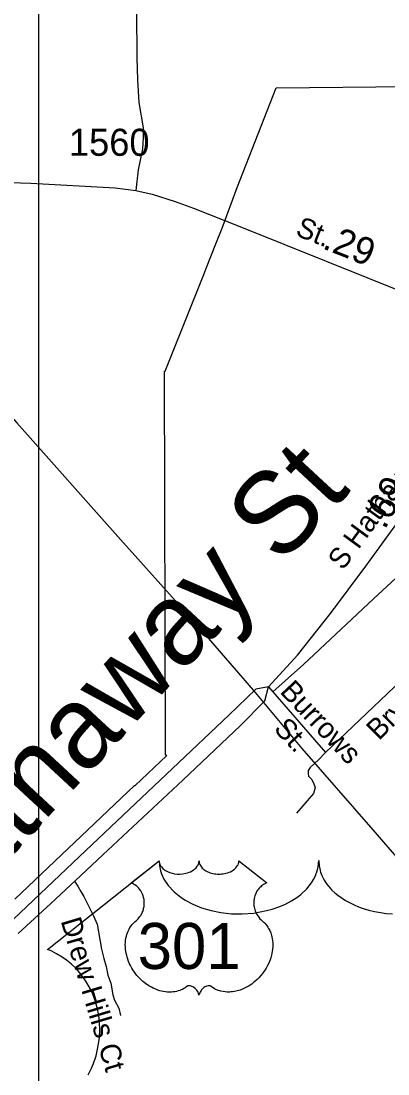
# Model space of a CAD drawing. Extents: x 2220236 to 2384410, y 720751 to 894131.
# Drawn here: x 2366740 to 2368432, y 836250 to 841107 of the extents above; entities that cross this region are included whole.
import ezdxf

# ---------------------------------------------------------------- set-up
doc = ezdxf.new("R2010")
doc.units = 0
doc.layers.add('Default', color=7, linetype='Continuous')

msp = doc.modelspace()

# ---------------------------------------------------------------- linework, layer by layer
at = {"layer": 'Default'}
for p, q in [((2367881.5, 838035.2), (2367900.8, 838013)), ((2367900.8, 838013), (2368143.5, 837732.8)), ((2366862.5, 836823.5), (2367376.9, 837233.3)), ((2367376.9, 837233.3), (2367378.2, 837212)), ((2368110.8, 837205.9), (2368113, 837234.3)), ((2368113, 837234.3), (2368114.7, 837210.5)), ((2367378.2, 837212), (2367383.4, 837186.7)), ((2367383.4, 837186.7), (2367387.3, 837173.7)), ((2367387.3, 837173.7), (2367399.2, 837148.7)), ((2368097, 837161.2), (2368107.8, 837192.2)), ((2368107.8, 837192.2), (2368110.8, 837205.9)), ((2368114.7, 837210.5), (2368117.2, 837195.6)), ((2368117.2, 837195.6), (2368121.1, 837181)), ((2368121.1, 837181), (2368127.2, 837165.5)), ((2367399.2, 837148.7), (2367418.6, 837119.3)), ((2368058.2, 837104.4), (2368080, 837131.4)), ((2368080, 837131.4), (2368089.1, 837146.6)), ((2368089.1, 837146.6), (2368097, 837161.2)), ((2368127.2, 837165.5), (2368138.1, 837143.6)), ((2368138.1, 837143.6), (2368150.3, 837125.3)), ((2368150.3, 837125.3), (2368173.2, 837098.3)), ((2367418.6, 837119.3), (2367445.8, 837090.4)), ((2367445.8, 837090.4), (2367476.5, 837065.2)), ((2368011.6, 837064.2), (2368030.9, 837078.2)), ((2368030.9, 837078.2), (2368058.2, 837104.4)), ((2368173.2, 837098.3), (2368187.5, 837084.9)), ((2368187.5, 837084.9), (2368200.6, 837074.3)), ((2367476.5, 837065.2), (2367497.1, 837051.8)), ((2367497.1, 837051.8), (2367532.2, 837032.9)), ((2367532.2, 837032.9), (2367572, 837016.2)), ((2367928.4, 837020.5), (2367956.3, 837032)), ((2367956.3, 837032), (2367987, 837048.4)), ((2367987, 837048.4), (2368011.6, 837064.2)), ((2368200.6, 837074.3), (2368235.5, 837050.3)), ((2368235.5, 837050.3), (2368276.4, 837029.6)), ((2368276.4, 837029.6), (2368296.4, 837020.8)), ((2367572, 837016.2), (2367616.4, 837003.5)), ((2367616.4, 837003.5), (2367661.6, 836994.3)), ((2367661.6, 836994.3), (2367711.2, 836988.9)), ((2367711.2, 836988.9), (2367760.1, 836988)), ((2367760.1, 836988), (2367812.9, 836991.9)), ((2367812.9, 836991.9), (2367871.3, 837003.2)), ((2367871.3, 837003.2), (2367898.3, 837010.1)), ((2367898.3, 837010.1), (2367928.4, 837020.5)), ((2368296.4, 837020.8), (2368317.1, 837013.5)), ((2368317.1, 837013.5), (2368343.2, 837005.6)), ((2368343.2, 837005.6), (2368370.2, 836999.2)), ((2368370.2, 836999.2), (2368397, 836994.6)), ((2368397, 836994.6), (2368424.3, 836990.7)), ((2368424.3, 836990.7), (2368452.3, 836988.6)), ((2366878.4, 836817.1), (2366862.5, 836823.5)), ((2366903.6, 836804.7), (2366878.4, 836817.1)), ((2366929.7, 836788.9), (2366903.6, 836804.7)), ((2366950.5, 836774), (2366929.7, 836788.9)), ((2366972.4, 836756.9), (2366950.5, 836774)), ((2366995.2, 836734.1), (2366972.4, 836756.9)), ((2367017.8, 836708.6), (2366995.2, 836734.1)), ((2367039.7, 836677.3), (2367017.8, 836708.6)), ((2367059.4, 836643.6), (2367039.7, 836677.3)), ((2367071.1, 836618.6), (2367059.4, 836643.6)), ((2367083.9, 836584.6), (2367071.1, 836618.6)), ((2367091.9, 836554.8), (2367083.9, 836584.6)), ((2367098.6, 836520.8), (2367091.9, 836554.8)), ((2367102.6, 836485.2), (2367098.6, 836520.8)), ((2367102, 836418), (2367103.5, 836454.8)), ((2367103.5, 836454.8), (2367102.6, 836485.2)), ((2367098, 836388.6), (2367102, 836418)), ((2367086, 836332.9), (2367091.9, 836357.2)), ((2367091.9, 836357.2), (2367098, 836388.6)), ((2367064.7, 836275.8), (2367074.2, 836298.3)), ((2367074.2, 836298.3), (2367086, 836332.9)), ((2367049.1, 836245.7), (2367064.7, 836275.8))]:
    msp.add_line(p, q, dxfattribs=at)
for points in [[(2367234.4, 843773.7), (2367257, 842400.4), (2367271.2, 841366.9), (2367274.4, 840937), (2367277.8, 840835.1), (2367282.6, 840730.8), (2367303.8, 840615), (2367303.8, 840568.5), (2367299.6, 840517.4), (2367280.7, 840421.2), (2367269.3, 840325)], [(2366822.2, 841309.6), (2372287.3, 841309.6), (2372287.3, 836011.4), (2366822.2, 836011.4), (2366822.2, 841309.6)], [(2366712.2, 837056.4), (2367263.5, 837579.8), (2367265.8, 837579.8), (2367412.5, 837719.5), (2367406.5, 837720.2), (2367402.2, 839492.1), (2367405, 839492.1), (2367579.5, 839930.1), (2367595.2, 839970), (2367639, 840079.8), (2367667.8, 840151.8), (2367736.5, 840339.8), (2367917, 840799.3), (2368684, 840805.9)], [(2366712.2, 837056.4), (2367263.5, 837579.8), (2367265.8, 837579.8), (2367412.5, 837719.5), (2367406.5, 837720.2), (2367402.2, 839492.1), (2367405, 839492.1), (2367579.5, 839930.1), (2367595.2, 839970), (2367639, 840079.8), (2367667.8, 840151.8), (2367736.5, 840339.8), (2367917, 840799.3), (2368684, 840805.9)], [(2366712.2, 837056.4), (2367263.5, 837579.8), (2367265.8, 837579.8), (2367412.5, 837719.5), (2367406.5, 837720.2), (2367402.2, 839492.1), (2367405, 839492.1), (2367579.5, 839930.1), (2367595.2, 839970), (2367639, 840079.8), (2367667.8, 840151.8), (2367736.5, 840339.8), (2367917, 840799.3), (2368684, 840805.9)], [(2366208.9, 840377.5), (2366785.6, 840359.4), (2367174.9, 840337), (2367269.3, 840325), (2367345.1, 840307.7), (2367450.1, 840274.4), (2367535.2, 840243.8), (2367757.3, 840156), (2368529.8, 839846), (2368837, 839731.6), (2369047.2, 839658.7), (2369095.1, 839635.8)], [(2366208.9, 840377.5), (2366785.6, 840359.4), (2367174.9, 840337), (2367269.3, 840325), (2367345.1, 840307.7), (2367450.1, 840274.4), (2367535.2, 840243.8), (2367757.3, 840156), (2368529.8, 839846), (2368837, 839731.6), (2369047.2, 839658.7), (2369095.1, 839635.8)], [(2365855.2, 840242.3), (2366110.7, 839947.4), (2366720.8, 839253), (2367199.2, 838714.9), (2367505.2, 838374.7), (2367811.3, 838018.4), (2368034.6, 837751.2), (2368362.9, 837375.3), (2368648.7, 837044.8), (2368914.1, 836740.9)], [(2367881.5, 838035.2), (2368014.2, 838181.2), (2368166.5, 838373.4), (2368330, 838591.6), (2368628.8, 839002.5), (2368925.9, 839407.3), (2369033.1, 839550), (2369095.1, 839635.8)], [(2367881.5, 838035.2), (2368014.2, 838181.2), (2368166.5, 838373.4), (2368330, 838591.6), (2368628.8, 839002.5), (2368925.9, 839407.3), (2369033.1, 839550), (2369095.1, 839635.8)], [(2368676.2, 838727.2), (2368532, 838595.4), (2368366, 838441.5), (2368043.2, 838139.4), (2367900.8, 838013)], [(2368676.2, 838727.2), (2368778.8, 838608.6), (2368842, 838539.9), (2368888.4, 838487.1), (2368894.1, 838479.8), (2368898.1, 838471.8), (2368898.4, 838465.9), (2368896.9, 838460.9), (2368889.8, 838450.2), (2368877.4, 838437.3), (2368844, 838404.6), (2368767.2, 838329.8), (2368636.8, 838202.3), (2368461, 838034.2), (2368143.5, 837732.8)], [(2367881.5, 838035.2), (2367823.1, 838025.3), (2367698.7, 837905.5), (2367439.2, 837659), (2367039.4, 837280.3), (2366828.6, 837081.1), (2366675, 836935.4)], [(2367881.5, 838035.2), (2367823.1, 838025.3), (2367698.7, 837905.5), (2367439.2, 837659), (2367039.4, 837280.3), (2366828.6, 837081.1), (2366675, 836935.4)], [(2366727.6, 836897.2), (2366878.3, 837036.1), (2366990.8, 837142.8), (2367117, 837260.7), (2367486.6, 837605.6), (2367752, 837856.9), (2367864.5, 837970.7), (2367881.5, 838035.2)], [(2366727.6, 836897.2), (2366878.3, 837036.1), (2366990.8, 837142.8), (2367117, 837260.7), (2367486.6, 837605.6), (2367752, 837856.9), (2367864.5, 837970.7), (2367881.5, 838035.2)], [(2368143.5, 837732.8), (2368111.5, 837698.2), (2368073.6, 837663.6), (2368063.7, 837649.6), (2368063.9, 837635.6), (2368066, 837623.7), (2368080.2, 837607.8), (2368090.5, 837587.8), (2368096.7, 837571.9), (2368088.9, 837544), (2368010.1, 837452.9)], [(2366986.7, 837138.9), (2367001.5, 837116.5), (2367015.6, 837091)], [(2367015.6, 837091), (2367030.1, 837069), (2367072.4, 836982.4), (2367091, 836940.7), (2367110.5, 836825.3), (2367121.4, 836781.8), (2367132.3, 836744.8), (2367141, 836705.6), (2367154, 836668.6), (2367162.7, 836614.2), (2367171.4, 836590.3), (2367191.1, 836553.4), (2367199.5, 836519.6)]]:
    msp.add_lwpolyline(points, dxfattribs=at)
msp.add_lwpolyline([(2367376.9, 837233.3), (2367377.2, 837227.9), (2367378.5, 837221.6), (2367379.5, 837218.4), (2367382.4, 837212.1), (2367387.3, 837204.8), (2367394.1, 837197.6), (2367401.8, 837191.2), (2367406.9, 837187.9), (2367415.7, 837183.2), (2367425.7, 837179), (2367436.7, 837175.8), (2367448.1, 837173.5), (2367460.4, 837172.2), (2367472.7, 837171.9), (2367485.9, 837172.9), (2367500.5, 837175.7), (2367507.2, 837177.5), (2367514.7, 837180.1), (2367521.7, 837183), (2367529.4, 837187.1), (2367535.6, 837191), (2367540.4, 837194.5), (2367547.2, 837201), (2367552.6, 837207.8), (2367554.9, 837211.6), (2367556.9, 837215.3), (2367559.6, 837223), (2367560.4, 837226.4), (2367560.9, 837233.5), (2367561.3, 837227.6), (2367561.9, 837223.8), (2367562.9, 837220.2), (2367564.5, 837216.3), (2367567.2, 837210.9), (2367570.2, 837206.3), (2367576, 837199.5), (2367579.5, 837196.2), (2367582.8, 837193.5), (2367591.5, 837187.5), (2367601.7, 837182.4), (2367606.8, 837180.2), (2367611.9, 837178.3), (2367618.4, 837176.4), (2367625.2, 837174.8), (2367631.9, 837173.6), (2367638.7, 837172.6), (2367645.7, 837172.1), (2367651.4, 837171.9), (2367658.4, 837172), (2367664.9, 837172.4), (2367671.5, 837173.2), (2367678.8, 837174.4), (2367684.6, 837175.7), (2367692.3, 837177.7), (2367699.3, 837180.2), (2367705.5, 837182.9), (2367713.5, 837187.1), (2367719.9, 837191.1), (2367724.6, 837194.9), (2367730.2, 837200.1), (2367735.6, 837206.2), (2367738.7, 837210.7), (2367740.9, 837215.3), (2367742.9, 837220.2), (2367744.2, 837225.4), (2367744.8, 837229.8), (2367744.9, 837233.7), (2367873.5, 837131.2), (2367870.5, 837130.1), (2367863.5, 837126.7), (2367858, 837123.4), (2367849.1, 837117.2), (2367845.3, 837113.7), (2367841.5, 837110.2), (2367838, 837106.4), (2367834.9, 837102.8), (2367831.2, 837097.6), (2367827.9, 837092.5), (2367824.6, 837086.8), (2367822.2, 837081.8), (2367818.3, 837071.5), (2367816.4, 837065), (2367815.2, 837059.4), (2367813.6, 837047.9), (2367813.3, 837042.5), (2367813.3, 837037.1), (2367813.6, 837031.4), (2367814.1, 837025.9), (2367815.1, 837020.2), (2367816, 837015.2), (2367817.6, 837009), (2367819.9, 837001.9), (2367822.7, 836995), (2367828.6, 836983.8), (2367836.1, 836972.4), (2367841.5, 836966), (2367846.8, 836960.5), (2367854.8, 836953.9), (2367859, 836950.1), (2367864, 836945.1), (2367872, 836935.8), (2367875.3, 836931.4), (2367878.6, 836926.4), (2367881.6, 836921.3), (2367884.7, 836915.9), (2367887.1, 836911.1), (2367891.6, 836900.1), (2367894.9, 836889.3), (2367896.5, 836883.7), (2367898.8, 836871.1), (2367899.8, 836864.9), (2367900.7, 836852.6), (2367900.8, 836837.7), (2367899.6, 836823.5), (2367897, 836807.1), (2367894.8, 836797.2), (2367891.4, 836785.7), (2367888.1, 836775.7), (2367882.3, 836761.1), (2367877.1, 836750.4), (2367870.3, 836738), (2367865.7, 836730.5), (2367860.3, 836722.4), (2367853.5, 836713.1), (2367845.6, 836703.3), (2367836.1, 836692.8), (2367828.4, 836685.2), (2367818.4, 836676.2), (2367812.3, 836671.2), (2367803.7, 836664.7), (2367791.8, 836656.8), (2367780.1, 836650), (2367770.2, 836644.9), (2367761.4, 836641.1), (2367750, 836636.8), (2367731, 836631.5), (2367724.1, 836630.1), (2367715.9, 836628.9), (2367708.2, 836628.1), (2367700.8, 836627.6), (2367690.8, 836627.6), (2367680.8, 836628.4), (2367671.4, 836629.8), (2367661.6, 836631.8), (2367651.3, 836634.9), (2367642, 836638.5), (2367632.6, 836643.2), (2367616.7, 836653.2), (2367612.1, 836655.6), (2367609.5, 836656.3), (2367603.4, 836656.6), (2367597.6, 836655.4), (2367591.7, 836653), (2367588.1, 836651.1), (2367583.4, 836648), (2367579.7, 836645.1), (2367575.3, 836640.9), (2367572.3, 836637.4), (2367570, 836634.7), (2367565.5, 836627.6), (2367563.9, 836624.3), (2367562.2, 836620), (2367560.7, 836613.6), (2367558.7, 836621.6), (2367556.4, 836627), (2367553.6, 836631.5), (2367550.8, 836635.6), (2367546.3, 836640.7), (2367542.3, 836644.6), (2367537.4, 836648.5), (2367532.3, 836651.7), (2367528.1, 836653.8), (2367524.3, 836655.2), (2367519.7, 836656.4), (2367515.9, 836656.7), (2367512.8, 836656.6), (2367508.5, 836655.6), (2367502.7, 836651.4), (2367497.2, 836647.6), (2367491.2, 836643.9), (2367484, 836640.1), (2367478.8, 836637.7), (2367472.6, 836635.2), (2367465.3, 836632.8), (2367457.4, 836630.8), (2367449.2, 836629.2), (2367442.1, 836628), (2367434.4, 836627.3), (2367427.5, 836627.1), (2367420.3, 836627.2), (2367413.5, 836627.7), (2367405.7, 836628.4), (2367396, 836629.9), (2367388, 836631.7), (2367379.4, 836634), (2367370.7, 836636.7), (2367361.4, 836640.3), (2367349.7, 836645.4), (2367341.5, 836649.5), (2367328.7, 836656.9), (2367313.7, 836667.3), (2367302.3, 836676.5), (2367294, 836684), (2367281.8, 836696.5), (2367274.6, 836704.6), (2367263.3, 836719.2), (2367256.1, 836729.8), (2367251.4, 836737.5), (2367244.6, 836750), (2367240.8, 836757.8), (2367236, 836769.2), (2367232.1, 836779.6), (2367229, 836789.5), (2367227.3, 836795.8), (2367224.8, 836806.8), (2367223.3, 836814.6), (2367221.9, 836825.4), (2367221.1, 836836.7), (2367220.9, 836847.1), (2367221.2, 836855.8), (2367222.2, 836865.9), (2367223.9, 836876.6), (2367226, 836885.8), (2367227.8, 836892.4), (2367230.6, 836900.4), (2367234.2, 836909.3), (2367238.4, 836917.8), (2367242.5, 836924.9), (2367247.6, 836932.5), (2367252.6, 836939), (2367259.2, 836946.1), (2367266, 836952.6), (2367272.3, 836957.7), (2367279.7, 836965), (2367283.6, 836969.4), (2367288.2, 836975.6), (2367292, 836981.3), (2367294.9, 836986.4), (2367298.8, 836993.9), (2367301.2, 836999.5), (2367304.2, 837008.2), (2367305.6, 837014.3), (2367307.2, 837022.1), (2367308.1, 837029.5), (2367308.5, 837038.7), (2367308.3, 837046.3), (2367307.3, 837055.1), (2367305.6, 837063.7), (2367303.6, 837071.1), (2367300.4, 837079.6), (2367297.5, 837085.8), (2367292.6, 837094.3), (2367287.1, 837102.1), (2367281.4, 837108.5), (2367275.7, 837114.2), (2367270.3, 837118.4), (2367265.1, 837122.2), (2367258.5, 837126.1), (2367252.2, 837129.2), (2367248.3, 837130.8)], close=True, dxfattribs=at)

# ---------------------------------------------------------------- texts
for s, height, p in [('1560', 125, (2366961, 840485.3)), ('301', 212.5, (2367278.1, 836734))]:
    msp.add_text(s, height=height, dxfattribs=at).set_placement(p)
for s, height, rotation, p in [('St.', 95, 338.3793, (2368001.1, 840119.5)), ('.29', 125, 338.2415, (2368125.1, 840059.7)), ('S Hathaway St', 95, 53.8061, (2368224.4, 838569.4)), ('S Hathaway St', 380, 47.1474, (2365978.3, 836478.7)), ('.69', 125, 61.1659, (2368417.3, 838757.5)), ('Burrows', 95, 313.3391, (2367929.8, 838010.7)), ('Bryan', 95, 44.6485, (2368389.9, 837784.8)), ('St.', 95, 313.3391, (2367901.3, 837838.7)), ('Drew Hills Ct', 95, 286.6229, (2366922.3, 836956.4))]:
    msp.add_text(s, height=height, rotation=rotation, dxfattribs=at).set_placement(p)

doc.saveas('drawing.dxf')
